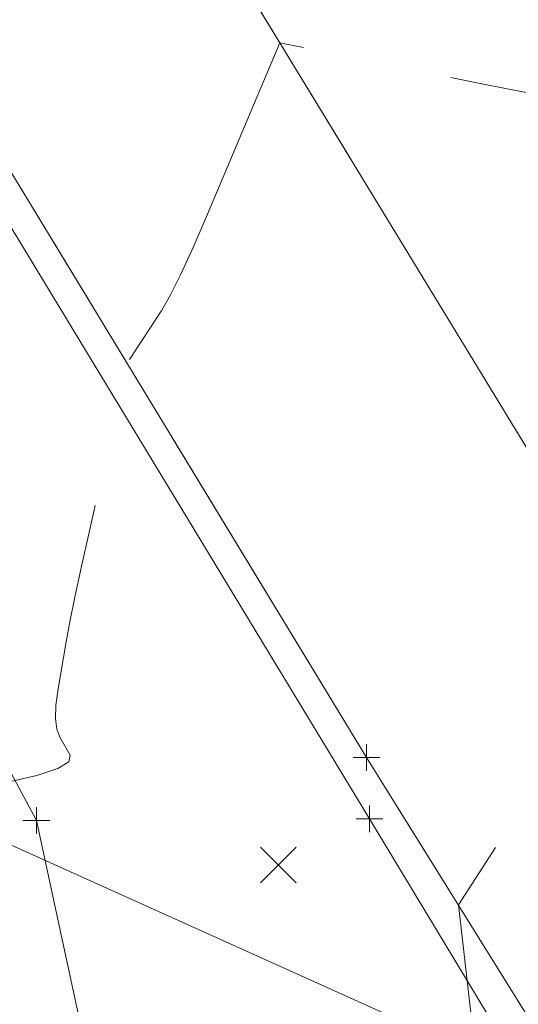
# Model space of a CAD drawing. Extents: x 1926935 to 1928139, y 199322 to 200300.
# Tile 615 of 656: x 1927578 to 1927597, y 199845 to 199881. Entities that reach past the tile are written whole.
import ezdxf

# ---------------------------------------------------------------- set-up
doc = ezdxf.new("R2010")
doc.units = 0
doc.header["$MEASUREMENT"] = 0
for name, pattern in [('CENTER LINE DOUBLE SOLID', [0]), ('DGN Style 3', [19.64306890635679, 14.03076350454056, -5.612305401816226]), ('DGN Style 4', [22.46325237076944, 11.22461080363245, -5.612305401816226, 0.01403076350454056, -5.612305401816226]), ('gasex', [0]), ('ohelecex', [0]), ('waterex', [0])]:
    doc.linetypes.add(name, pattern=pattern)
for name, color, linetype, lineweight in [('DT_X_Contour_Minor', 136, 'DGN Style 3', 0), ('DT_X_Terrain_Ground_Line', 92, 'DGN Style 3', 13), ('PM_X_CL_Double_Solid', 40, 'CENTER LINE DOUBLE SOLID', 0), ('PM_X_Edge_Line', 40, 'Continuous', 0), ('PV_X_COP', 4, 'DGN Style 4', 0), ('PV_X_EOP', 7, 'DGN Style 3', 0), ('SV_X_Random_Point (Construction)', 7, 'Continuous', 0), ('UT_X_Gas', 40, 'gasex', 0), ('UT_X_Overhead_Electric', 1, 'ohelecex', 0), ('UT_X_Water', 133, 'waterex', 0)]:
    doc.layers.add(name, color=color, linetype=linetype, lineweight=lineweight)
doc.layers.add('SV_X_Shot_Marker (Construction)', color=40, linetype='Continuous', lineweight=0, transparency=0.5)

# ---------------------------------------------------------------- blocks, each defined once
blk = doc.blocks.new('SVPT_331')
at = {"layer": 'SV_X_Shot_Marker (Construction)', "transparency": 33554495}
for p, q in [((0, 0.02500000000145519), (0, -0.02499999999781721)), ((-0.02499999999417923, 1.818989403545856e-12), (0.02500000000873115, 1.818989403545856e-12))]:
    blk.add_line(p, q, dxfattribs=at)
blk.add_point((0, 1.818989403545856e-12), dxfattribs=at)
blk = doc.blocks.new('X_156')
at = {"layer": 'SV_X_Random_Point (Construction)', "color": 7, "linetype": 'Continuous', "lineweight": 0, "transparency": 33554559}
for p, q in [((-0.03333333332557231, -0.03337500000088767), (0.03333333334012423, 0.03337499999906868)), ((-0.03333333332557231, 0.03337499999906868), (0.03333333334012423, -0.03337500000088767))]:
    blk.add_line(p, q, dxfattribs=at)
blk = doc.blocks.new('SVPT_1610')
at = {"layer": 'SV_X_Shot_Marker (Construction)', "transparency": 33554495}
for p, q in [((0, 0.02499999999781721), (0, -0.02500000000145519)), ((-0.02499999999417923, -1.818989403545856e-12), (0.02500000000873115, -1.818989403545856e-12))]:
    blk.add_line(p, q, dxfattribs=at)
blk.add_point((0, -1.818989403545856e-12), dxfattribs=at)
blk = doc.blocks.new('SVPT_1611')
at = {"layer": 'SV_X_Shot_Marker (Construction)', "transparency": 33554495}
for p, q in [((1.455191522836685e-11, 0.0249999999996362), (1.455191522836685e-11, -0.02500000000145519)), ((-0.02499999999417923, 0), (0.02500000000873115, 0))]:
    blk.add_line(p, q, dxfattribs=at)
blk.add_point((1.455191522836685e-11, 0), dxfattribs=at)
blk = doc.blocks.new('*U2117', base_point=(1927600.1255, 199832.7095, 682.6088333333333))
at = {"layer": 'DT_X_Contour_Minor', "flags": 128}
for points, elevation in [([(1927480.563421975, 200109.5796401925), (1927489.934320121, 200102.7863628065), (1927491.720871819, 200101.4748473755), (1927493.064427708, 200100.4517056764), (1927493.964987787, 200099.7169377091), (1927494.422552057, 200099.2705434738), (1927495.052062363, 200098.4646571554), (1927495.299949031, 200098.1415488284), (1927495.571476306, 200097.7766385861), (1927495.866644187, 200097.3699264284), (1927496.185452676, 200096.9214123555), (1927497.067129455, 200095.6696389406), (1927497.749512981, 200095.0336815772), (1927499.135405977, 200094.0646395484), (1927501.224808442, 200092.7625128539), (1927504.017720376, 200091.127301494), (1927512.40349816, 200086.32262498), (1927515.216627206, 200084.6488520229), (1927517.36668101, 200083.2310405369), (1927518.85365957, 200082.0691905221), (1927519.677562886, 200081.1633019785), (1927520.990538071, 200079.0888811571), (1927521.726268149, 200078.1227251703), (1927522.948726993, 200076.7800728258), (1927524.657914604, 200075.0609241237), (1927526.853830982, 200072.9652790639), (1927533.358579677, 200066.8748970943), (1927535.606210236, 200064.863429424), (1927537.470540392, 200063.39681289), (1927538.951570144, 200062.4750474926), (1927540.049299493, 200062.0981332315), (1927542.465510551, 200061.8194967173), (1927543.393190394, 200061.2683679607), (1927544.364071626, 200059.8239590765), (1927545.37815425, 200057.4862700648), (1927546.435438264, 200054.2553009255), (1927551.470233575, 200037.0931246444), (1927553.648096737, 200034.5459331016), (1927554.084037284, 200034.0241685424), (1927554.458489, 200033.5505283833), (1927554.771451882, 200033.1250126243), (1927555.022925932, 200032.7476212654), (1927555.611538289, 200031.805410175), (1927555.914631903, 200031.2528563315), (1927556.382453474, 200030.301853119), (1927557.015003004, 200028.9524005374), (1927557.812280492, 200027.2044985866), (1927560.157991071, 200022.0121608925), (1927561.025043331, 200020.081953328), (1927561.866917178, 200018.185583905), (1927562.68361261, 200016.3230526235), (1927563.475129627, 200014.4943594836), (1927565.552270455, 200009.6629619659), (1927566.25508038, 200008.0270770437), (1927567.20399292, 200005.8106420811), (1927567.450095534, 200005.2300920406), (1927567.903388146, 200004.1509963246), (1927568.173630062, 200003.5558198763), (1927568.644386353, 200002.5796123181), (1927569.31565702, 200001.2223736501), (1927570.187442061, 199999.4841038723), (1927574.723639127, 199990.483105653), (1927574.053407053, 199990.1741425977), (1927573.847788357, 199990.0072679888), (1927573.518174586, 199989.6390569), (1927573.06456574, 199989.0695093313), (1927572.486961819, 199988.2986252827), (1927570.781357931, 199985.9744858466), (1927570.21639223, 199985.2056030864), (1927569.800698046, 199984.6420593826), (1927569.534275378, 199984.2838547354), (1927569.417124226, 199984.1309891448), (1927569.218719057, 199983.8967408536), (1927571.630239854, 199974.0283618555), (1927572.095554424, 199972.0706204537), (1927572.457989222, 199970.4267015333), (1927572.717544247, 199969.0966050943), (1927572.874219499, 199968.0803311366), (1927573.365317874, 199964.0699717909), (1927578.287338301, 199955.6211431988), (1927579.27775476, 199953.8807184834), (1927580.13956681, 199952.2803708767), (1927580.872774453, 199950.8201003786), (1927581.477377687, 199949.4999069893), (1927582.918180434, 199946.1661607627), (1927583.58967599, 199944.6668939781), (1927584.523560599, 199942.6694032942), (1927585.719834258, 199940.1736887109), (1927587.178496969, 199937.1797502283), (1927591.418116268, 199928.5316157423), (1927592.807425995, 199925.6511053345), (1927593.795640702, 199923.4956749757), (1927594.38276039, 199922.0653246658), (1927594.568785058, 199921.3600544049), (1927594.530057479, 199920.4461071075), (1927594.602097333, 199919.9614876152), (1927594.84726258, 199919.1930896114), (1927595.265553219, 199918.1409130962), (1927595.856969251, 199916.8049580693), (1927597.664912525, 199912.8640399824), (1927598.263973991, 199911.56296514), (1927598.705200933, 199910.615429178), (1927598.988593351, 199910.0214320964), (1927599.114151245, 199909.7809738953), (1927599.238526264, 199909.6111371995), (1927599.283687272, 199909.543423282), (1927599.32588903, 199909.4676590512), (1927599.36513154, 199909.3838445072), (1927599.401414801, 199909.2919796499), (1927599.563831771, 199908.8444929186), (1927599.113200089, 199898.0008662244), (1927599.054702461, 199895.8510659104), (1927599.072337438, 199894.0489335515), (1927599.16610502, 199892.5944691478), (1927599.336005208, 199891.4876726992), (1927599.890582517, 199888.9997727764), (1927600.108788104, 199888.1033472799), (1927600.347471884, 199887.2799957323), (1927600.606633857, 199886.5297181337), (1927600.886274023, 199885.8525144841), (1927601.65928539, 199884.1440700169), (1927601.941183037, 199883.5056405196), (1927602.207117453, 199882.8716853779), (1927602.457088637, 199882.2422045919), (1927602.691096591, 199881.6171981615), (1927603.745886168, 199878.7109416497), (1927603.518547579, 199878.4670538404), (1927603.453458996, 199878.4129171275), (1927603.355624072, 199878.3550303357), (1927603.225042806, 199878.2933934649), (1927603.0617152, 199878.2280065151), (1927602.22311157, 199877.9141172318), (1927598.503071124, 199878.5402984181), (1927597.640280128, 199878.6915148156), (1927596.646210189, 199878.8768006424), (1927595.520861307, 199879.0961558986), (1927594.264233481, 199879.3495805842), (1927588.09365276, 199880.611724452), (1927585.391756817, 199874.2157522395), (1927584.850573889, 199872.963330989), (1927584.38498051, 199871.9471981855), (1927583.994976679, 199871.1673538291), (1927583.680562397, 199870.6237979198), (1927582.389671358, 199868.6385433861), (1927580.952663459, 199862.2781390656), (1927580.669148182, 199861.0034886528), (1927580.434462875, 199859.9054249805), (1927580.248607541, 199858.9839480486), (1927580.11158218, 199858.2390578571), (1927579.811287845, 199856.4881330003), (1927579.730696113, 199855.8825660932), (1927579.71414167, 199855.3790590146), (1927579.761624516, 199854.9776117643), (1927579.87314465, 199854.6782243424), (1927580.255914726, 199854.0159376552), (1927580.21430762, 199853.765779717), (1927579.802408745, 199853.5120209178), (1927579.020218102, 199853.2546612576), (1927577.86773569, 199852.9937007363), (1927571.625470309, 199851.7674829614), (1927569.232338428, 199851.924503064), (1927568.694296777, 199851.9637777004), (1927568.105799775, 199852.0143072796), (1927567.466847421, 199852.0760918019), (1927566.777439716, 199852.1491312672), (1927564.871745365, 199852.3589097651), (1927564.111670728, 199852.4484240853), (1927563.260717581, 199852.5596331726), (1927562.318885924, 199852.6925370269), (1927561.286175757, 199852.8471356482), (1927558.41111063, 199853.2883249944), (1927557.457786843, 199853.4348991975), (1927556.754114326, 199853.543729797), (1927556.300093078, 199853.6148167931), (1927556.0957231, 199853.6481601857), (1927555.883604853, 199853.6867510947), (1927555.587558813, 199853.8601304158), (1927554.858509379, 199854.3513251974), (1927553.696456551, 199855.1603354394), (1927552.101400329, 199856.2871611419), (1927547.27057921, 199859.7157836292), (1927545.685416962, 199860.840815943), (1927544.553046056, 199861.6444460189), (1927543.873466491, 199862.1266738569), (1927543.646678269, 199862.287499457), (1927543.645631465, 199862.2878314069), (1927543.645264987, 199862.2879387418), (1927543.644950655, 199862.2880117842), (1927543.644688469, 199862.2880505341), (1927543.644478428, 199862.2880549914), (1927543.64398785, 199862.2880211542), (1927543.643794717, 199862.2880107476), (1927543.643583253, 199862.2880049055), (1927543.643353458, 199862.2880036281), (1927543.643105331, 199862.2880069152), (1927543.642419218, 199862.2880217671), (1927543.642025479, 199862.2879690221), (1927543.641358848, 199862.2877996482), (1927543.640419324, 199862.2875136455), (1927543.639206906, 199862.2871110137), (1927543.635609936, 199862.285881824), (1927543.619346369, 199862.2000157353), (1927543.573253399, 199861.9433393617), (1927543.497331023, 199861.5158527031), (1927543.391579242, 199860.9175557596), (1927542.828468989, 199857.7269460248), (1927537.935601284, 199858.4798566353), (1927537.009194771, 199858.6199985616), (1927536.326918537, 199858.7177483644), (1927535.88877258, 199858.7731060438), (1927535.694756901, 199858.7860715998), (1927535.358987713, 199858.7476625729), (1927534.493232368, 199859.3731732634), (1927534.327449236, 199859.4935646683), (1927534.201137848, 199859.5866628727), (1927534.114298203, 199859.6524678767), (1927534.0669303, 199859.6909796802), (1927533.993244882, 199859.757286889), (1927533.967456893, 199859.7788390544), (1927533.945356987, 199859.7937651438), (1927533.926945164, 199859.8020651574), (1927533.912221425, 199859.803739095), (1927533.877875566, 199859.7993681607), (1927533.861931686, 199859.7934025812), (1927533.839859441, 199859.7787840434), (1927533.811658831, 199859.7555125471), (1927533.777329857, 199859.7235880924), (1927533.677614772, 199859.6269189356), (1927533.630793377, 199859.5753842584), (1927533.565115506, 199859.4932820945), (1927533.48058116, 199859.3806124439), (1927533.377190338, 199859.2373753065), (1927533.076339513, 199858.814652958), (1927532.965819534, 199858.6684294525), (1927532.859897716, 199858.5468006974), (1927532.758574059, 199858.4497666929), (1927532.661848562, 199858.3773274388), (1927532.221191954, 199858.0966653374), (1927525.033341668, 199852.9429391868), (1927523.53073275, 199851.8846006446), (1927522.103413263, 199850.9183247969), (1927520.751383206, 199850.0441116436), (1927519.474642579, 199849.2619611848), (1927516.170386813, 199847.2989768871), (1927515.070586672, 199846.6513173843), (1927514.24937807, 199846.1805770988), (1927513.706761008, 199845.8867560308), (1927513.442735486, 199845.7698541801), (1927513.110122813, 199845.6940082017), (1927512.681209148, 199845.3890621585), (1927511.643927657, 199844.5311085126), (1927509.998278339, 199843.120147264), (1927507.744261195, 199841.1561784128), (1927500.922391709, 199835.1815846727), (1927498.674788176, 199833.2127519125), (1927497.048379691, 199831.7871989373), (1927496.043166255, 199830.904925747), (1927495.659147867, 199830.5659323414), (1927495.463358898, 199830.3863229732), (1927495.397675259, 199830.3254313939), (1927495.347466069, 199830.277463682), (1927495.312731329, 199830.2424198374), (1927495.293471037, 199830.2202998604), (1927495.26274286, 199830.1785450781), (1927495.25227067, 199830.1648655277), (1927495.243900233, 199830.1551429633), (1927495.23763155, 199830.1493773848), (1927495.233464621, 199830.1475687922), (1927495.225155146, 199830.14802186), (1927495.221154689, 199830.1487111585), (1927495.215385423, 199830.1504392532), (1927495.207847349, 199830.1532061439), (1927495.198540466, 199830.1570118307), (1927495.150981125, 199830.1771955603)], 671.9999999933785), ([(1927550.650617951, 200066.186524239), (1927556.617452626, 200045.3640190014), (1927557.741241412, 200041.4009634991), (1927558.555392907, 200038.4357278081), (1927559.059907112, 200036.4683119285), (1927559.254784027, 200035.4987158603), (1927559.36160608, 200034.2435527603), (1927559.397193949, 200033.8028337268), (1927559.423841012, 200033.4220489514), (1927559.441547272, 200033.1011984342), (1927559.450312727, 200032.8402821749), (1927559.470356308, 200031.7625195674), (1927563.944807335, 200021.8581174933), (1927564.859606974, 200019.8246392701), (1927565.68638402, 200017.9689483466), (1927566.425138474, 200016.2910447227), (1927567.075870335, 200014.7909283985), (1927569.272487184, 200009.6790214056), (1927569.795132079, 200008.4555271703), (1927570.261726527, 200007.3571852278), (1927570.672270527, 200006.3839955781), (1927571.692320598, 200003.9556929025), (1927572.145354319, 200002.924108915), (1927572.739417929, 200001.6505839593), (1927573.474511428, 200000.1351180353), (1927574.350634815, 199998.3777111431), (1927576.875003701, 199993.3687048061), (1927577.721348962, 199991.6780196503), (1927578.367108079, 199990.3627189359), (1927578.812281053, 199989.4228026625), (1927579.056867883, 199988.8582708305), (1927579.44165124, 199987.8533652), (1927579.710208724, 199987.2299090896), (1927580.227293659, 199986.1132199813), (1927580.992906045, 199984.5032978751), (1927582.007045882, 199982.400142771), (1927587.319595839, 199971.4345419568), (1927583.817185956, 199969.1723002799), (1927583.139154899, 199968.7229475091), (1927582.606094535, 199968.3444213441), (1927582.218004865, 199968.0367217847), (1927581.974885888, 199967.7998488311), (1927581.178595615, 199966.8597037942), (1927581.620241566, 199965.0524087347), (1927581.722269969, 199964.5565901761), (1927581.839078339, 199963.8436895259), (1927581.97066668, 199962.9137067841), (1927582.117034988, 199961.7666419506), (1927582.527057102, 199958.4183596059), (1927582.677891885, 199957.2348076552), (1927582.822879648, 199956.1953635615), (1927582.962020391, 199955.3000273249), (1927583.095314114, 199954.5487989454), (1927583.442968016, 199952.7376670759), (1927583.576690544, 199952.0798046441), (1927583.717117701, 199951.4645662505), (1927583.864249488, 199950.8919518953), (1927584.018085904, 199950.3619615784), (1927584.751633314, 199947.9881295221), (1927593.466336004, 199930.2115520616), (1927595.099620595, 199926.8614011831), (1927596.264601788, 199924.4294817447), (1927596.961279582, 199922.9157937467), (1927597.189653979, 199922.3203371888), (1927597.174247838, 199921.9567616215), (1927597.202905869, 199921.7639760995), (1927597.300434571, 199921.4583012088), (1927597.466833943, 199921.0397369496), (1927597.702103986, 199920.5082833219), (1927598.421318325, 199918.9405544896), (1927598.731488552, 199918.3248518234), (1927599.122588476, 199917.653540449), (1927599.594618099, 199916.9266203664), (1927600.147577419, 199916.1440915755), (1927601.730041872, 199913.9832031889), (1927602.304640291, 199913.1216566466), (1927602.841587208, 199912.1576833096), (1927603.340882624, 199911.0912831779), (1927603.802526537, 199909.9224562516), (1927605.869011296, 199904.2289347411), (1927605.649058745, 199898.9361791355), (1927605.677688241, 199897.6303396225), (1927605.857842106, 199895.9811449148), (1927606.189520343, 199893.9885950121), (1927606.67272295, 199891.6526899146), (1927608.163295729, 199884.9658027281), (1927608.729549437, 199882.6011364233), (1927609.310380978, 199880.5223028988), (1927609.905790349, 199878.7293021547), (1927610.515777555, 199877.2221341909), (1927613.396399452, 199870.8556268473), (1927616.34771218, 199870.5473487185), (1927616.946088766, 199870.4514507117), (1927617.476370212, 199870.2958758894), (1927617.938556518, 199870.0806242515), (1927618.332647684, 199869.805695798), (1927619.29276394, 199868.9929841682), (1927619.609429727, 199868.7143473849), (1927619.839339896, 199868.4879707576), (1927619.982494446, 199868.3138542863), (1927620.038893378, 199868.1919979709), (1927620.073616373, 199867.9367280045), (1927620.247586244, 199867.6293274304), (1927620.743453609, 199866.8985781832), (1927621.561218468, 199865.7444802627), (1927622.700880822, 199864.1670336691), (1927626.169177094, 199859.3960445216), (1927627.353976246, 199857.7396547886), (1927628.307151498, 199856.34872745), (1927629.028702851, 199855.2232625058), (1927629.518630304, 199854.3632599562), (1927630.516271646, 199852.423869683), (1927631.111873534, 199851.3139157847), (1927632.15044819, 199849.4385967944), (1927633.631995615, 199846.7979127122), (1927635.556515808, 199843.3918635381), (1927641.279200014, 199833.2885789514), (1927643.161580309, 199829.9626900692), (1927644.516708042, 199827.5624868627), (1927645.34458321, 199826.0879693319), (1927645.645205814, 199825.5391374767), (1927645.743862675, 199825.3098334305), (1927645.866399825, 199825.1297617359), (1927646.160018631, 199824.7615246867), (1927646.624719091, 199824.205122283), (1927647.260501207, 199823.4605545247), (1927650.62667494, 199819.5468524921), (1927647.991091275, 199821.3314998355), (1927647.454650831, 199821.7124954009), (1927646.974865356, 199822.0906332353), (1927646.551734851, 199822.465913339), (1927646.185259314, 199822.8383357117), (1927645.283531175, 199823.8276517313), (1927644.860500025, 199824.3206306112), (1927644.267702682, 199825.0575802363), (1927643.505139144, 199826.0385006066), (1927642.572809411, 199827.2633917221), (1927639.860241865, 199830.8550623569), (1927638.734474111, 199832.2924170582), (1927637.391596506, 199833.9107281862), (1927635.831609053, 199835.7099957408), (1927634.05451175, 199837.690219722), (1927629.026105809, 199843.2120922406), (1927627.346820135, 199845.0934527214), (1927626.080267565, 199846.596129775), (1927625.2264481, 199847.7201234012), (1927624.78536174, 199848.4654336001), (1927624.159442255, 199849.9480162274), (1927623.922759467, 199850.4393730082), (1927623.682150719, 199850.8015063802), (1927623.437616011, 199851.0344163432), (1927623.189155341, 199851.1381028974), (1927622.521358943, 199851.2423024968), (1927622.248582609, 199851.3496603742), (1927621.931100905, 199851.5935843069), (1927621.568913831, 199851.974074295), (1927621.162021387, 199852.4911303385), (1927619.158877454, 199855.2227126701), (1927618.245625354, 199854.9432481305), (1927618.048776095, 199854.901778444), (1927617.849622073, 199854.8971399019), (1927617.648163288, 199854.9293325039), (1927617.444399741, 199854.9983562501), (1927616.488125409, 199855.4064064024), (1927605.988655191, 199857.7291288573), (1927604.019055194, 199858.1648696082), (1927602.610028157, 199858.4766393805), (1927601.761574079, 199858.664438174), (1927601.473692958, 199858.7282659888), (1927601.438251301, 199858.7368635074), (1927601.425862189, 199858.7243975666), (1927601.298744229, 199858.5290224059), (1927600.922699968, 199857.9482394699), (1927600.297729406, 199856.9820487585), (1927599.423832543, 199855.6304502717), (1927594.764819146, 199848.4237058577), (1927595.275075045, 199844.0644395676), (1927595.188593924, 199843.1560336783), (1927594.710469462, 199842.299072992), (1927593.840701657, 199841.4935575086), (1927592.579290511, 199840.7394872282), (1927588.693336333, 199838.7972267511), (1927587.013140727, 199838.1144212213), (1927584.887019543, 199837.5226999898), (1927582.314972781, 199837.0220630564), (1927579.297000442, 199836.6125104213), (1927570.654506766, 199835.6418157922), (1927567.818050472, 199835.3233674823), (1927565.790551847, 199835.0960435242), (1927564.572010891, 199834.9598439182), (1927564.162427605, 199834.9147686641), (1927564.148815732, 199834.9160671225), (1927564.144237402, 199834.9165065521), (1927564.140711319, 199834.916850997), (1927564.138237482, 199834.9171004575), (1927564.136815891, 199834.9172549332), (1927564.134427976, 199834.9175402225), (1927564.132926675, 199834.9176072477), (1927564.130213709, 199834.9175943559), (1927564.126289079, 199834.9175015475), (1927564.121152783, 199834.9173288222), (1927564.10584044, 199834.9167616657), (1927563.830932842, 199834.9200134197), (1927563.017694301, 199834.9301940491), (1927561.666124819, 199834.9473035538), (1927559.776224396, 199834.971341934), (1927549.700583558, 199835.0996884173), (1927549.708112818, 199838.4222404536), (1927549.716375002, 199839.0674966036), (1927549.737934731, 199839.579314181), (1927549.772792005, 199839.9576931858), (1927549.820946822, 199840.2026336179), (1927549.967089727, 199840.6778900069), (1927550.012350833, 199840.8567820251), (1927550.038526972, 199841.0370157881), (1927550.045618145, 199841.2185912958), (1927550.03362435, 199841.4015085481), (1927549.976194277, 199841.8910768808), (1927549.762310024, 199842.1926334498), (1927549.16372982, 199842.7301269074), (1927548.180453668, 199843.5035572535), (1927546.812481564, 199844.5129244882), (1927542.65162802, 199847.5191529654), (1927541.21297483, 199848.571597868), (1927540.017655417, 199849.4742612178), (1927539.06566978, 199850.2271430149), (1927538.357017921, 199850.8302432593), (1927536.791724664, 199852.2388018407), (1927536.243912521, 199852.696632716), (1927535.774446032, 199853.0137064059), (1927535.383325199, 199853.1900229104), (1927535.070550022, 199853.2255822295), (1927534.340943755, 199853.1327308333), (1927534.081808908, 199853.0831339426), (1927533.851609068, 199853.0039818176), (1927533.650344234, 199852.8952744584), (1927533.478014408, 199852.7570118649), (1927533.057048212, 199852.3489046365), (1927532.885486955, 199852.2029498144), (1927532.686527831, 199852.0711657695), (1927532.46017084, 199851.9535525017), (1927532.206415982, 199851.8501100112), (1927531.493205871, 199851.5931577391), (1927531.225025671, 199851.4694460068), (1927530.955392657, 199851.2910250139), (1927530.684306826, 199851.0578947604), (1927530.41176818, 199850.7700552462), (1927529.683061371, 199849.9295375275), (1927529.308194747, 199849.5279663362), (1927528.730124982, 199848.9536410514), (1927527.948852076, 199848.206561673), (1927526.96437603, 199847.286728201), (1927524.068169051, 199844.603500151), (1927523.114629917, 199843.7203176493), (1927522.426167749, 199843.0831911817), (1927522.002782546, 199842.6921207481), (1927521.844474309, 199842.5471063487), (1927521.775754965, 199842.4884759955), (1927521.75072567, 199842.4664534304), (1927521.727177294, 199842.4443584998), (1927521.705109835, 199842.4221912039), (1927521.684523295, 199842.3999515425), (1927521.631600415, 199842.3405492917), (1927521.648281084, 199842.2882311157), (1927521.738015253, 199842.1758282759), (1927521.90080292, 199842.0033407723), (1927522.136644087, 199841.7707686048), (1927523.407694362, 199840.5452342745), (1927522.308608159, 199841.447934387), (1927522.092449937, 199841.6254176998), (1927521.915012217, 199841.7709961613), (1927521.776294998, 199841.8846697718), (1927521.67629828, 199841.966438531), (1927521.461267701, 199842.141948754), (1927521.430200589, 199842.2475545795), (1927521.498272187, 199842.4327393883), (1927521.665482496, 199842.6975031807), (1927521.931831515, 199843.0418459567), (1927522.774280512, 199844.0661986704), (1927523.184055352, 199844.5648875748), (1927523.781543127, 199845.2926897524), (1927524.566743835, 199846.2496052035), (1927525.539657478, 199847.4356339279), (1927528.384377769, 199850.9038615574), (1927529.316083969, 199852.0416076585), (1927529.977662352, 199852.8536752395), (1927530.369112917, 199853.3400643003), (1927530.490435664, 199853.5007748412), (1927530.426310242, 199853.4908408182), (1927530.242219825, 199853.6598628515), (1927530.206914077, 199853.6922411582), (1927530.179892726, 199853.716938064), (1927530.161155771, 199853.7339535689), (1927530.150703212, 199853.7432876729), (1927530.121254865, 199853.7689235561), (1927530.117849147, 199853.7979612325), (1927530.085091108, 199853.7644482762), (1927529.988276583, 199853.6514646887), (1927529.827405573, 199853.45901047), (1927529.602478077, 199853.1870856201), (1927528.917262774, 199852.3559918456), (1927528.541485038, 199851.9035993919), (1927527.928063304, 199851.1697423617), (1927527.076997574, 199850.1544207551), (1927525.988287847, 199848.8576345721), (1927522.768203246, 199845.024251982), (1927521.786607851, 199843.7046135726), (1927521.256885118, 199842.6207352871), (1927521.179035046, 199841.7726171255), (1927521.553057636, 199841.1602590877), (1927523.15294809, 199839.8416511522), (1927523.760371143, 199839.3406152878), (1927524.382722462, 199838.8264636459), (1927525.020002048, 199838.2991962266), (1927525.672209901, 199837.75881303), (1927527.431335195, 199836.3003034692), (1927528.013479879, 199835.8179524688), (1927528.44056996, 199835.4647816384), (1927528.712605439, 199835.2407909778), (1927528.829586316, 199835.1459804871), (1927528.934795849, 199835.0653927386), (1927528.970736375, 199835.040796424), (1927528.999650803, 199835.0274482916), (1927529.021539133, 199835.0253483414), (1927529.036401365, 199835.0344965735), (1927529.066665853, 199835.0738894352), (1927529.080434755, 199835.0892962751), (1927529.099043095, 199835.1059721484), (1927529.122490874, 199835.1239170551), (1927529.150778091, 199835.1431309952), (1927529.232663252, 199835.1960602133), (1927529.247482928, 199835.2007083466), (1927529.230528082, 199835.1749558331), (1927529.181798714, 199835.1188026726), (1927529.101294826, 199835.0322488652), (1927528.844251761, 199834.7609045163), (1927528.736168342, 199834.6827545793), (1927528.604700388, 199834.6518130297), (1927528.449847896, 199834.6680798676), (1927528.271610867, 199834.7315550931), (1927527.385274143, 199835.1379257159), (1927527.356891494, 199835.0931423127), (1927527.141868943, 199834.9297396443), (1927526.50896528, 199834.4587245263), (1927525.458180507, 199833.6800969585), (1927523.989514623, 199832.593856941), (1927519.51589745, 199829.2870669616), (1927517.896770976, 199828.0633022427), (1927516.394604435, 199826.8721005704), (1927515.009397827, 199825.7134619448), (1927513.741151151, 199824.5873863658), (1927510.515106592, 199821.6279355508), (1927509.348425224, 199820.5099265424), (1927508.267914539, 199819.3754876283), (1927507.273574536, 199818.2246188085), (1927506.365405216, 199817.0573200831), (1927504.058514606, 199813.922616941), (1927503.272324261, 199812.895636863), (1927502.643921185, 199812.1657239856), (1927502.173305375, 199811.7328783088), (1927501.860476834, 199811.5970998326), (1927501.236650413, 199811.6311134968), (1927500.93631964, 199811.6828619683), (1927500.50319714, 199811.8125971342), (1927499.937282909, 199812.0203189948), (1927499.23857695, 199812.3060275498), (1927495.668101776, 199813.8213030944)], 672.9999999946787)]:
    blk.add_lwpolyline(points, dxfattribs=dict(at, elevation=elevation))

msp = doc.modelspace()

# ---------------------------------------------------------------- linework, layer by layer
at = {"layer": 'PM_X_CL_Double_Solid'}
msp.add_polyline3d([(1927282.212, 200162.9440999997, 647.7155), (1927307.961, 200149.8302000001, 649.767599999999), (1927330.687, 200137.3842000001, 651.4937999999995), (1927353.588, 200124.2045999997, 653.400599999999), (1927376.079, 200110.3427999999, 655.1292000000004), (1927398.54, 200095.9194000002, 656.8127999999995), (1927420.98, 200080.2710999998, 658.451400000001), (1927442.315, 200064.2847000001, 660.1032999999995), (1927461.557, 200048.4530999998, 661.4177999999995), (1927476.687, 200034.6440999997, 662.5195), (1927489.53, 200021.7362999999, 663.4044000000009), (1927512.029, 199995.7687999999, 665.2692999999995), (1927527.283, 199975.9490999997, 666.5624000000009), (1927542.326, 199954.2709999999, 667.8782999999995), (1927557.064, 199931.6980999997, 669.176400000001), (1927572.036, 199907.1645999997, 670.536599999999), (1927584.902, 199885.8437000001, 671.7607999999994), (1927601.414, 199858.7760999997, 672.9982999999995), (1927615.136, 199836.5750999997, 673.9602000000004), (1927627.452, 199817.4659000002, 674.723900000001), (1927641.674, 199796.1687000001, 675.5282000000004), (1927648.277, 199786.0597999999, 675.814900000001)], dxfattribs=at)
at = {"layer": 'PM_X_Edge_Line', "color": 7}
msp.add_polyline3d([(1927622.151, 199755.4347999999, 677.093099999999), (1927626.758, 199761.8582999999, 676.762900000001), (1927629.532, 199768.7175, 676.4367000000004), (1927630.206, 199771.6295, 676.314099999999), (1927630.527, 199774.1679000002, 676.153), (1927630.98, 199778.4937999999, 676.0007000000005), (1927630.575, 199786.3077000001, 675.757400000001), (1927628.686, 199793.0972000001, 675.5142000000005), (1927625.07, 199799.7747000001, 675.2357999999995), (1927615.546, 199814.918, 674.588), (1927604.375, 199832.9984000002, 673.7665), (1927591.337, 199853.9257000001, 672.7265999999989), (1927577.751, 199876.2662999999, 671.6232999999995), (1927564.791, 199897.8847999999, 670.458099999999)], dxfattribs=at)
at = {"layer": 'PV_X_COP'}
msp.add_polyline3d([(1927282.212, 200162.9440999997, 647.7155), (1927307.961, 200149.8302000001, 649.767599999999), (1927330.687, 200137.3842000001, 651.4937999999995), (1927353.588, 200124.2045999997, 653.400599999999), (1927376.079, 200110.3427999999, 655.1292000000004), (1927398.54, 200095.9194000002, 656.8127999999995), (1927420.98, 200080.2710999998, 658.451400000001), (1927442.315, 200064.2847000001, 660.1032999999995), (1927461.557, 200048.4530999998, 661.4177999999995), (1927476.687, 200034.6440999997, 662.5195), (1927489.53, 200021.7362999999, 663.4044000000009), (1927512.029, 199995.7687999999, 665.2692999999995), (1927527.283, 199975.9490999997, 666.5624000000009), (1927542.326, 199954.2709999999, 667.8782999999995), (1927557.064, 199931.6980999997, 669.176400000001), (1927572.036, 199907.1645999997, 670.536599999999), (1927584.902, 199885.8437000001, 671.7607999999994), (1927601.414, 199858.7760999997, 672.9982999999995), (1927615.136, 199836.5750999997, 673.9602000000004), (1927627.452, 199817.4659000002, 674.723900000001), (1927641.674, 199796.1687000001, 675.5282000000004), (1927648.277, 199786.0597999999, 675.814900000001)], dxfattribs=at)
at = {"layer": 'PV_X_EOP'}
msp.add_polyline3d([(1927622.151, 199755.4347999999, 677.093099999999), (1927626.758, 199761.8582999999, 676.762900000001), (1927629.532, 199768.7175, 676.4367000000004), (1927630.206, 199771.6295, 676.314099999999), (1927630.527, 199774.1679000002, 676.153), (1927630.98, 199778.4937999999, 676.0007000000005), (1927630.575, 199786.3077000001, 675.757400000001), (1927628.686, 199793.0972000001, 675.5142000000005), (1927625.07, 199799.7747000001, 675.2357999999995), (1927615.546, 199814.918, 674.588), (1927604.375, 199832.9984000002, 673.7665), (1927591.337, 199853.9257000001, 672.7265999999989), (1927577.751, 199876.2662999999, 671.6232999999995), (1927564.791, 199897.8847999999, 670.458099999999)], dxfattribs=at)
at = {"layer": 'UT_X_Gas'}
msp.add_polyline3d([(1927273.826, 200153.0867000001, 646.5487999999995), (1927301.204, 200139.3982000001, 649.1267000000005), (1927340.648, 200115.3025, 652.2992000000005), (1927370.573, 200096.6540999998, 654.1622000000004), (1927393.449, 200081.6227000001, 655.53), (1927415.66, 200064.9315, 657.2132999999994), (1927438.579, 200047.5812000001, 659.487099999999), (1927456.647, 200032.044, 660.8757999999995), (1927479.429, 200015.0375, 662.6157999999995), (1927501.732, 199991.3362000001, 664.5774000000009), (1927524.095, 199961.3230999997, 666.6690999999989), (1927543.11, 199932.6325, 668.433), (1927561.778, 199901.226, 670.2237000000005), (1927575.308, 199878.2297999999, 671.389), (1927591.444, 199851.6357999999, 672.7262999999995), (1927607.984, 199824.2530999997, 674.112400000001), (1927618.058, 199806.8515, 674.786599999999), (1927630.826, 199779.8352000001, 675.942)], dxfattribs=at)
at = {"layer": 'UT_X_Overhead_Electric', "extrusion": (-0.4133237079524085, -0.7511724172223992, 0.5146877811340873), "elevation": -946488.9107646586, "flags": 128}
msp.add_lwpolyline([(1592441.613307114, 568965.2231859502), (1592620.157739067, 568992.9890125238), (1592772.116404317, 568953.982865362)], dxfattribs=at)
at = {"layer": 'UT_X_Water'}
msp.add_polyline3d([(1927567.089, 199873.7670999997, 671.0772999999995), (1927578.996, 199851.5725999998, 672.3052999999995), (1927587.283, 199813.2267999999, 674.3), (1927591.271, 199745.2417999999, 677.4167999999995), (1927592.854, 199732.7120999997, 678.5857999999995), (1927602.739, 199701.5529000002, 678.9159999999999), (1927606.869, 199691.1735, 678.9017999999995), (1927647.356, 199693.8869000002, 677.6892000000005), (1927691.465, 199700.7364000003, 675.5844999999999)], dxfattribs=at)

# ---------------------------------------------------------------- block references
at = {"layer": 'DT_X_Terrain_Ground_Line'}
msp.add_blockref('*U2117', (1927600.1255, 199832.7095, 682.6088333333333), dxfattribs=at)
at = {"layer": 'SV_X_Random_Point (Construction)', "color": 7, "linetype": 'Continuous', "lineweight": 0, "transparency": 33554559, "xscale": 20, "yscale": 20, "zscale": 20}
msp.add_blockref('X_156', (1927588.04, 199849.9155999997, 672.3567000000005), dxfattribs=at)
at = {"layer": 'SV_X_Shot_Marker (Construction)', "transparency": 33554495, "xscale": 20, "yscale": 20, "zscale": 20}
for name, p in [('SVPT_331', (1927591.337, 199853.9257000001, 672.7265999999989)), ('SVPT_1610', (1927578.996, 199851.5725999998, 672.3052999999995)), ('SVPT_1611', (1927591.444, 199851.6357999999, 672.7262999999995))]:
    msp.add_blockref(name, p, dxfattribs=at)

doc.saveas('drawing.dxf')
